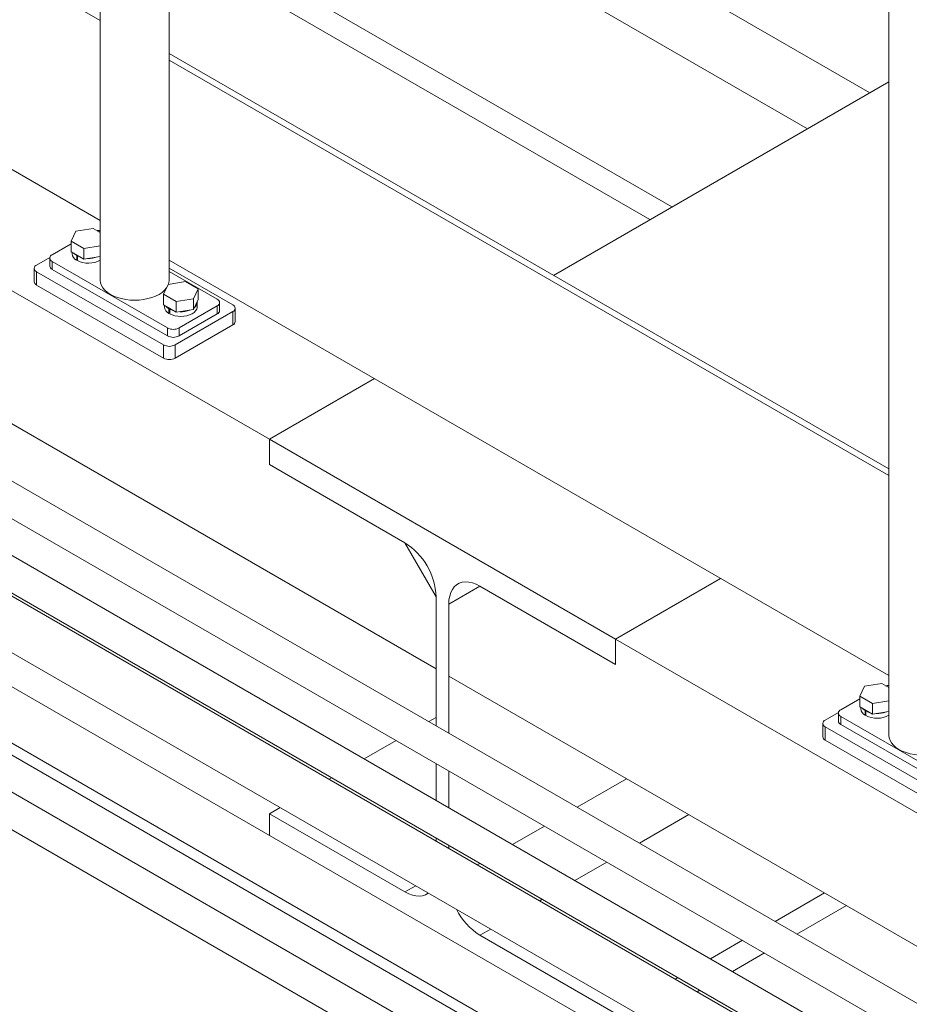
# Model space of a CAD drawing. Header units: millimetres. Extents: x 525 to 29324, y 175 to 20618.
# Tile 423 of 588: x 22003 to 22548, y 12899 to 13502. Entities that reach past the tile are written whole.
import ezdxf

# ---------------------------------------------------------------- set-up
doc = ezdxf.new("R2010")
doc.units = ezdxf.units.MM
doc.linetypes.add('SLD-Continua', pattern=[0])

msp = doc.modelspace()

# ---------------------------------------------------------------- linework, layer by layer
at = {"color": 7, "linetype": 'SLD-Continua', "lineweight": 18, "ltscale": 35}
for p, q in [((22052.32, 13813.34), (22052.32, 13342.57)), ((22094.49, 13342.57), (22094.49, 13788.04)), ((21611.3, 13756.32), (22052.32, 13501.79)), ((22523.85, 13457.52), (22094.49, 13705.33)), ((22523.85, 13457.52), (22094.49, 13705.33)), ((22523.85, 13457.52), (22094.49, 13705.33)), ((22523.85, 13457.52), (22094.49, 13705.33)), ((22523.85, 13457.52), (22094.49, 13705.33)), ((22155.9, 13245.16), (21378.08, 13694.07)), ((22155.9, 13245.16), (21378.08, 13694.07)), ((22155.9, 13245.16), (21378.08, 13694.07)), ((22155.9, 13245.16), (21378.08, 13694.07)), ((22155.9, 13245.16), (21378.08, 13694.07)), ((22485.66, 13435.48), (22094.49, 13661.24)), ((22485.66, 13435.48), (22094.49, 13661.24)), ((22485.66, 13435.48), (22094.49, 13661.24)), ((22485.66, 13435.48), (22094.49, 13661.24)), ((22485.66, 13435.48), (22094.49, 13661.24)), ((22052.32, 13379.29), (21611.3, 13633.83)), ((22402.57, 13387.53), (22094.49, 13565.34)), ((22402.57, 13387.53), (22094.49, 13565.34)), ((22402.57, 13387.53), (22094.49, 13565.34)), ((22402.57, 13387.53), (22094.49, 13565.34)), ((22402.57, 13387.53), (22094.49, 13565.34)), ((22389.13, 13379.77), (22094.49, 13549.82)), ((22389.13, 13379.77), (22094.49, 13549.82)), ((22389.13, 13379.77), (22094.49, 13549.82)), ((22389.13, 13379.77), (22094.49, 13549.82)), ((22389.13, 13379.77), (22094.49, 13549.82)), ((22535.51, 13534.47), (22535.51, 13063.7)), ((22094.49, 13481.53), (22535.51, 13227)), ((22094.49, 13477.45), (22535.51, 13222.92)), ((22329.97, 13345.62), (22535.51, 13464.25)), ((22329.97, 13345.62), (22535.51, 13464.25)), ((22329.97, 13345.62), (22535.51, 13464.25)), ((22329.97, 13345.62), (22535.51, 13464.25)), ((22329.97, 13345.62), (22535.51, 13464.25)), ((22037.36, 13372.76), (22034.52, 13366.64)), ((22047.96, 13374.4), (22037.36, 13372.76)), ((22052.32, 13371.88), (22047.96, 13374.4)), ((22034.52, 13366.64), (22042.28, 13362.17)), ((22034.52, 13360.11), (22034.52, 13366.64)), ((22034.52, 13365.02), (22022.85, 13358.28)), ((22034.52, 13360.11), (22042.28, 13355.63)), ((22035.12, 13359.77), (22035.12, 13358.89)), ((22042.28, 13362.17), (22052.32, 13363.72)), ((22042.28, 13355.63), (22042.28, 13362.17)), ((22021.43, 13356.64), (22013.3, 13351.95)), ((22021.38, 13356.24), (22021.38, 13351.34)), ((22022.85, 13354.2), (22093.56, 13313.39)), ((22022.85, 13354.2), (22022.85, 13349.3)), ((22037.84, 13357.79), (22038.19, 13358)), ((22037.84, 13357.79), (22037.84, 13354.93)), ((22038.26, 13355.18), (22037.84, 13354.93)), ((22038.26, 13357.55), (22038.61, 13357.75)), ((22038.26, 13357.55), (22038.26, 13354.69)), ((22042.28, 13355.63), (22052.32, 13357.19)), ((22535.51, 13100.42), (22094.49, 13354.96)), ((22011.83, 13349.91), (22011.83, 13341.74)), ((22013.3, 13347.87), (22091.08, 13302.98)), ((22013.3, 13347.87), (22013.3, 13339.7)), ((22022.85, 13349.3), (22093.56, 13308.49)), ((22133.51, 13327.46), (22094.49, 13349.99)), ((22123.96, 13330.94), (22094.49, 13347.95)), ((22093.93, 13340.11), (22104.53, 13341.75)), ((22104.53, 13341.75), (22112.28, 13337.27)), ((22013.3, 13339.7), (22091.08, 13294.81)), ((22091.09, 13334), (22093.93, 13340.11)), ((22112.28, 13337.27), (22109.44, 13331.16)), ((22112.28, 13330.74), (22112.28, 13337.27)), ((22098.85, 13329.52), (22091.09, 13334)), ((22091.09, 13327.46), (22091.09, 13334)), ((22109.44, 13331.16), (22098.85, 13329.52)), ((22098.85, 13322.99), (22098.85, 13329.52)), ((22109.44, 13324.62), (22109.44, 13331.16)), ((22112.28, 13330.74), (22109.44, 13324.62)), ((22098.85, 13322.99), (22091.09, 13327.46)), ((22091.69, 13327.12), (22091.69, 13326.24)), ((22094.41, 13325.14), (22094.76, 13325.35)), ((22094.41, 13325.14), (22094.41, 13322.29)), ((22094.83, 13324.9), (22095.18, 13325.1)), ((22094.83, 13324.9), (22094.83, 13322.04)), ((22098.15, 13302.98), (22133.51, 13323.38)), ((22109.44, 13324.62), (22098.85, 13322.99)), ((22100.63, 13313.39), (22123.96, 13326.86)), ((22111.69, 13326.24), (22111.69, 13329.1)), ((22123.96, 13321.96), (22123.96, 13326.86)), ((22125.43, 13324), (22125.43, 13328.9)), ((22133.51, 13315.22), (22133.51, 13323.38)), ((22134.97, 13317.26), (22134.97, 13325.42)), ((22094.83, 13322.53), (22094.41, 13322.29)), ((22100.63, 13308.49), (22123.96, 13321.96)), ((22093.56, 13308.49), (22093.56, 13313.39)), ((22098.15, 13294.81), (22133.51, 13315.22)), ((22100.63, 13313.39), (22100.63, 13308.49)), ((22091.08, 13294.81), (22091.08, 13302.98)), ((22098.15, 13302.98), (22098.15, 13294.81)), ((22258.08, 13104.52), (21922.55, 13298.17)), ((22258.08, 13104.52), (21922.55, 13298.17)), ((22258.08, 13104.52), (21922.55, 13298.17)), ((22258.08, 13104.52), (21922.55, 13298.17)), ((22258.08, 13104.52), (21922.55, 13298.17)), ((22155.9, 13245.16), (22220.31, 13282.34)), ((22155.9, 13245.16), (22220.31, 13282.34)), ((22155.9, 13245.16), (22220.31, 13282.34)), ((22155.9, 13245.16), (22220.31, 13282.34)), ((22155.9, 13245.16), (22220.31, 13282.34)), ((22155.9, 13245.16), (22220.31, 13282.34)), ((22155.9, 13245.16), (22220.31, 13282.34)), ((22155.9, 13245.16), (22220.31, 13282.34)), ((22155.9, 13245.16), (22220.31, 13282.34)), ((22155.9, 13245.16), (22220.31, 13282.34)), ((22914.32, 12690.8), (21891.66, 13281.02)), ((21881.67, 13263.69), (22894.31, 12679.25)), ((22874.72, 12667.94), (21852.06, 13258.17)), ((22368.03, 13122.73), (22155.9, 13245.16)), ((22155.9, 13245.16), (22155.9, 13229.64)), ((22368.03, 13122.73), (22155.9, 13245.16)), ((22155.9, 13245.16), (22155.9, 13229.64)), ((22368.03, 13122.73), (22155.9, 13245.16)), ((22155.9, 13245.16), (22155.9, 13229.64)), ((22368.03, 13122.73), (22155.9, 13245.16)), ((22155.9, 13245.16), (22155.9, 13229.64)), ((22368.03, 13122.73), (22155.9, 13245.16)), ((22155.9, 13245.16), (22155.9, 13229.64)), ((22155.9, 13229.64), (22155.9, 13245.16)), ((22155.9, 13229.64), (22155.9, 13245.16)), ((22155.9, 13229.64), (22155.9, 13245.16)), ((22155.9, 13229.64), (22155.9, 13245.16)), ((22155.9, 13229.64), (22155.9, 13245.16)), ((21842.07, 13240.84), (22863.71, 12651.2)), ((22155.9, 13229.64), (22238.98, 13181.69)), ((22155.9, 13229.64), (22238.98, 13181.69)), ((22155.9, 13229.64), (22238.98, 13181.69)), ((22155.9, 13229.64), (22238.98, 13181.69)), ((22155.9, 13229.64), (22238.98, 13181.69)), ((22238.98, 13181.69), (22155.9, 13229.64)), ((22238.98, 13181.69), (22155.9, 13229.64)), ((22238.98, 13181.69), (22155.9, 13229.64)), ((22238.98, 13181.69), (22155.9, 13229.64)), ((22238.98, 13181.69), (22155.9, 13229.64)), ((22863.71, 12649.42), (21889.92, 13211.44)), ((21874.93, 13185.46), (22863.71, 12614.78)), ((22861.69, 12595.09), (21841.84, 13183.69)), ((22238.98, 13181.69), (22258.08, 13148.62)), ((22238.98, 13181.69), (22258.08, 13148.62)), ((22238.98, 13181.69), (22258.08, 13148.62)), ((22238.98, 13181.69), (22258.08, 13148.62)), ((22238.98, 13181.69), (22258.08, 13148.62)), ((21826.84, 13157.71), (22846.74, 12569.08)), ((22265.85, 13144.13), (22284.95, 13155.16)), ((22265.85, 13144.13), (22284.95, 13155.16)), ((22265.85, 13144.13), (22284.95, 13155.16)), ((22265.85, 13144.13), (22284.95, 13155.16)), ((22265.85, 13144.13), (22284.95, 13155.16)), ((22284.95, 13155.16), (22368.03, 13107.21)), ((22284.95, 13155.16), (22368.03, 13107.21)), ((22284.95, 13155.16), (22368.03, 13107.21)), ((22284.95, 13155.16), (22368.03, 13107.21)), ((22284.95, 13155.16), (22368.03, 13107.21)), ((22368.03, 13107.21), (22284.95, 13155.16)), ((22368.03, 13107.21), (22284.95, 13155.16)), ((22368.03, 13107.21), (22284.95, 13155.16)), ((22368.03, 13107.21), (22284.95, 13155.16)), ((22368.03, 13107.21), (22284.95, 13155.16)), ((22368.03, 13122.73), (22432.44, 13159.9)), ((22368.03, 13122.73), (22432.44, 13159.9)), ((22368.03, 13122.73), (22432.44, 13159.9)), ((22368.03, 13122.73), (22432.44, 13159.9)), ((22368.03, 13122.73), (22432.44, 13159.9)), ((22368.03, 13122.73), (22432.44, 13159.9)), ((22368.03, 13122.73), (22432.44, 13159.9)), ((22368.03, 13122.73), (22432.44, 13159.9)), ((22368.03, 13122.73), (22432.44, 13159.9)), ((22368.03, 13122.73), (22432.44, 13159.9)), ((22258.08, 13148.62), (22258.08, 13069.54)), ((22258.08, 13148.62), (22258.08, 13069.54)), ((22258.08, 13148.62), (22258.08, 13069.54)), ((22258.08, 13148.62), (22258.08, 13069.54)), ((22258.08, 13148.62), (22258.08, 13069.54)), ((22258.08, 13104.52), (22258.08, 13148.62)), ((22258.08, 13104.52), (22258.08, 13148.62)), ((22258.08, 13104.52), (22258.08, 13148.62)), ((22258.08, 13104.52), (22258.08, 13148.62)), ((22258.08, 13104.52), (22258.08, 13148.62)), ((22265.85, 13065.05), (22265.85, 13144.13)), ((22265.85, 13065.05), (22265.85, 13144.13)), ((22265.85, 13065.05), (22265.85, 13144.13)), ((22265.85, 13065.05), (22265.85, 13144.13)), ((22265.85, 13065.05), (22265.85, 13144.13)), ((22265.85, 13144.13), (22265.85, 13100.04)), ((22265.85, 13144.13), (22265.85, 13100.04)), ((22265.85, 13144.13), (22265.85, 13100.04)), ((22265.85, 13144.13), (22265.85, 13100.04)), ((22265.85, 13144.13), (22265.85, 13100.04)), ((21881.67, 13118.74), (22846.74, 12561.75)), ((22368.03, 13107.21), (22368.03, 13122.73)), ((22368.03, 13107.21), (22368.03, 13122.73)), ((22368.03, 13107.21), (22368.03, 13122.73)), ((22368.03, 13107.21), (22368.03, 13122.73)), ((22368.03, 13107.21), (22368.03, 13122.73)), ((22368.03, 13122.73), (22368.03, 13107.21)), ((23053.92, 12726.87), (22368.03, 13122.73)), ((22368.03, 13122.73), (22368.03, 13107.21)), ((23053.92, 12726.87), (22368.03, 13122.73)), ((22368.03, 13122.73), (22368.03, 13107.21)), ((23053.92, 12726.87), (22368.03, 13122.73)), ((22368.03, 13122.73), (22368.03, 13107.21)), ((23053.92, 12726.87), (22368.03, 13122.73)), ((22368.03, 13122.73), (22368.03, 13107.21)), ((23053.92, 12726.87), (22368.03, 13122.73)), ((22846.74, 12539.13), (21852.07, 13113.21)), ((21842.07, 13095.88), (22863.71, 12506.25)), ((22939.37, 12711.32), (22265.85, 13100.04)), ((22939.37, 12711.32), (22265.85, 13100.04)), ((22939.37, 12711.32), (22265.85, 13100.04)), ((22939.37, 12711.32), (22265.85, 13100.04)), ((22939.37, 12711.32), (22265.85, 13100.04)), ((22531.15, 13095.53), (22520.55, 13093.89)), ((22535.51, 13093.01), (22531.15, 13095.53)), ((22520.55, 13093.89), (22517.71, 13087.77)), ((22506.03, 13079.41), (22517.71, 13086.15)), ((22517.71, 13087.77), (22525.47, 13083.3)), ((22517.71, 13081.24), (22517.71, 13087.77)), ((22525.47, 13083.3), (22535.51, 13084.85)), ((22525.47, 13076.76), (22525.47, 13083.3)), ((22496.49, 13073.08), (22504.62, 13077.77)), ((22504.57, 13077.37), (22504.57, 13072.47)), ((22517.71, 13081.24), (22525.47, 13076.76)), ((22518.31, 13080.9), (22518.31, 13080.02)), ((22521.03, 13078.92), (22521.38, 13079.12)), ((22521.03, 13078.92), (22521.03, 13076.06)), ((22521.45, 13076.31), (22521.03, 13076.06)), ((22521.45, 13078.68), (22521.8, 13078.88)), ((22521.45, 13078.68), (22521.45, 13075.82)), ((22525.47, 13076.76), (22535.51, 13078.32)), ((22253.65, 13072.1), (22258.08, 13074.65)), ((22253.65, 13072.1), (22258.08, 13074.65)), ((22253.65, 13072.1), (22258.08, 13074.65)), ((22253.65, 13072.1), (22258.08, 13074.65)), ((22253.65, 13072.1), (22258.08, 13074.65)), ((22495.02, 13071.04), (22495.02, 13062.87)), ((22576.75, 13034.52), (22506.03, 13075.33)), ((22506.03, 13070.43), (22506.03, 13075.33)), ((22576.75, 13029.62), (22506.03, 13070.43)), ((22574.27, 13024.11), (22496.49, 13069)), ((22496.49, 13060.83), (22496.49, 13069)), ((22214.05, 13049.24), (22233.64, 13060.55)), ((22214.05, 13049.24), (22233.64, 13060.55)), ((22214.05, 13049.24), (22233.64, 13060.55)), ((22214.05, 13049.24), (22233.64, 13060.55)), ((22214.05, 13049.24), (22233.64, 13060.55)), ((22574.27, 13015.94), (22496.49, 13060.83)), ((22258.08, 13046.45), (22258.08, 13023.83)), ((22258.08, 13046.45), (22258.08, 13023.83)), ((22258.08, 13046.45), (22258.08, 13023.83)), ((22258.08, 13046.45), (22258.08, 13023.83)), ((22258.08, 13046.45), (22258.08, 13023.83)), ((22265.85, 13019.35), (22265.85, 13041.96)), ((22265.85, 13019.35), (22265.85, 13041.96)), ((22265.85, 13019.35), (22265.85, 13041.96)), ((22265.85, 13019.35), (22265.85, 13041.96)), ((22265.85, 13019.35), (22265.85, 13041.96)), ((22192.5, 13036.81), (22194.04, 13037.7)), ((22192.5, 13036.81), (22194.04, 13037.7)), ((22192.5, 13036.81), (22194.04, 13037.7)), ((22192.5, 13036.81), (22194.04, 13037.7)), ((22192.5, 13036.81), (22194.04, 13037.7)), ((22344.5, 13019.66), (22374.81, 13037.15)), ((22344.5, 13019.66), (22374.81, 13037.15)), ((22344.5, 13019.66), (22374.81, 13037.15)), ((22344.5, 13019.66), (22374.81, 13037.15)), ((22344.5, 13019.66), (22374.81, 13037.15)), ((22155.9, 13015.68), (22162.49, 13019.49)), ((22155.9, 13015.68), (22162.49, 13019.49)), ((22155.9, 13015.68), (22162.49, 13019.49)), ((22155.9, 13015.68), (22162.49, 13019.49)), ((22155.9, 13015.68), (22162.49, 13019.49)), ((22155.9, 13015.68), (22155.9, 13002.43)), ((22238.98, 12967.73), (22155.9, 13015.68)), ((22155.9, 13015.68), (22155.9, 13002.43)), ((22238.98, 12967.73), (22155.9, 13015.68)), ((22155.9, 13015.68), (22155.9, 13002.43)), ((22238.98, 12967.73), (22155.9, 13015.68)), ((22155.9, 13015.68), (22155.9, 13002.43)), ((22238.98, 12967.73), (22155.9, 13015.68)), ((22155.9, 13015.68), (22155.9, 13002.43)), ((22238.98, 12967.73), (22155.9, 13015.68)), ((22382.69, 12997.62), (22413, 13015.11)), ((22382.69, 12997.62), (22413, 13015.11)), ((22382.69, 12997.62), (22413, 13015.11)), ((22382.69, 12997.62), (22413, 13015.11)), ((22382.69, 12997.62), (22413, 13015.11)), ((22304.9, 12996.81), (22324.49, 13008.12)), ((22304.9, 12996.81), (22324.49, 13008.12)), ((22304.9, 12996.81), (22324.49, 13008.12)), ((22304.9, 12996.81), (22324.49, 13008.12)), ((22304.9, 12996.81), (22324.49, 13008.12)), ((22258.08, 13000.74), (22258.08, 12998.96)), ((22258.08, 13000.74), (22258.08, 12998.96)), ((22258.08, 13000.74), (22258.08, 12998.96)), ((22258.08, 13000.74), (22258.08, 12998.96)), ((22258.08, 13000.74), (22258.08, 12998.96)), ((22265.85, 12994.47), (22265.85, 12996.25)), ((22265.85, 12994.47), (22265.85, 12996.25)), ((22265.85, 12994.47), (22265.85, 12996.25)), ((22265.85, 12994.47), (22265.85, 12996.25)), ((22265.85, 12994.47), (22265.85, 12996.25)), ((22343.1, 12974.77), (22362.69, 12986.07)), ((22343.1, 12974.77), (22362.69, 12986.07)), ((22343.1, 12974.77), (22362.69, 12986.07)), ((22343.1, 12974.77), (22362.69, 12986.07)), ((22343.1, 12974.77), (22362.69, 12986.07)), ((22283.35, 12984.37), (22284.9, 12985.26)), ((22283.35, 12984.37), (22284.9, 12985.26)), ((22283.35, 12984.37), (22284.9, 12985.26)), ((22283.35, 12984.37), (22284.9, 12985.26)), ((22283.35, 12984.37), (22284.9, 12985.26)), ((22238.98, 12967.73), (22245.58, 12971.54)), ((22238.98, 12967.73), (22245.58, 12971.54)), ((22238.98, 12967.73), (22245.58, 12971.54)), ((22238.98, 12967.73), (22245.58, 12971.54)), ((22238.98, 12967.73), (22245.58, 12971.54)), ((22321.55, 12962.33), (22323.09, 12963.22)), ((22321.55, 12962.33), (22323.09, 12963.22)), ((22321.55, 12962.33), (22323.09, 12963.22)), ((22321.55, 12962.33), (22323.09, 12963.22)), ((22321.55, 12962.33), (22323.09, 12963.22)), ((22465.78, 12949.67), (22496.09, 12967.16)), ((22465.78, 12949.67), (22496.09, 12967.16)), ((22465.78, 12949.67), (22496.09, 12967.16)), ((22465.78, 12949.67), (22496.09, 12967.16)), ((22465.78, 12949.67), (22496.09, 12967.16)), ((22479.22, 12941.91), (22509.53, 12959.4)), ((22479.22, 12941.91), (22509.53, 12959.4)), ((22479.22, 12941.91), (22509.53, 12959.4)), ((22479.22, 12941.91), (22509.53, 12959.4)), ((22479.22, 12941.91), (22509.53, 12959.4)), ((22284.95, 12941.2), (22291.54, 12945.01)), ((22284.95, 12941.2), (22291.54, 12945.01)), ((22284.95, 12941.2), (22291.54, 12945.01)), ((22284.95, 12941.2), (22291.54, 12945.01)), ((22284.95, 12941.2), (22291.54, 12945.01)), ((22368.03, 12893.25), (22284.95, 12941.2)), ((22368.03, 12893.25), (22284.95, 12941.2)), ((22368.03, 12893.25), (22284.95, 12941.2)), ((22368.03, 12893.25), (22284.95, 12941.2)), ((22368.03, 12893.25), (22284.95, 12941.2)), ((22426.18, 12926.81), (22445.77, 12938.12)), ((22426.18, 12926.81), (22445.77, 12938.12)), ((22426.18, 12926.81), (22445.77, 12938.12)), ((22426.18, 12926.81), (22445.77, 12938.12)), ((22426.18, 12926.81), (22445.77, 12938.12)), ((22439.62, 12919.06), (22459.22, 12930.36)), ((22439.62, 12919.06), (22459.22, 12930.36)), ((22439.62, 12919.06), (22459.22, 12930.36)), ((22439.62, 12919.06), (22459.22, 12930.36)), ((22439.62, 12919.06), (22459.22, 12930.36)), ((22404.63, 12914.38), (22406.18, 12915.27)), ((22404.63, 12914.38), (22406.18, 12915.27)), ((22404.63, 12914.38), (22406.18, 12915.27)), ((22404.63, 12914.38), (22406.18, 12915.27)), ((22404.63, 12914.38), (22406.18, 12915.27)), ((22418.08, 12906.62), (22419.62, 12907.51)), ((22418.08, 12906.62), (22419.62, 12907.51)), ((22418.08, 12906.62), (22419.62, 12907.51)), ((22418.08, 12906.62), (22419.62, 12907.51)), ((22418.08, 12906.62), (22419.62, 12907.51))]:
    msp.add_line(p, q, dxfattribs=at)
at = {"color": 7, "linetype": 'SLD-Continua', "lineweight": 18, "ltscale": 35, "flags": 128}
for points in [[(22052.32, 13372.17), (22051.63, 13372.37), (22051.37, 13372.43)], [(22036.19, 13359.15), (22036.68, 13358.65), (22037.84, 13357.79)], [(22038.26, 13357.55), (22039.75, 13356.88), (22040.61, 13356.6)], [(22052.32, 13342.57), (22052.5, 13340.98), (22053.04, 13339.42), (22053.93, 13337.91), (22055.15, 13336.48), (22056.68, 13335.16), (22058.5, 13333.96), (22060.57, 13332.91), (22062.86, 13332.03), (22065.34, 13331.33), (22067.95, 13330.81), (22070.65, 13330.5), (22073.4, 13330.4), (22076.16, 13330.5), (22078.86, 13330.81), (22081.47, 13331.33), (22083.94, 13332.03), (22086.24, 13332.91), (22088.31, 13333.96), (22090.13, 13335.16), (22091.66, 13336.48), (22092.88, 13337.91), (22092.96, 13338.03)], [(22094.06, 13340.13), (22094.3, 13340.98), (22094.49, 13342.57)], [(22094.41, 13325.14), (22093.25, 13326), (22092.76, 13326.5)], [(22111.69, 13326.24), (22111.67, 13325.88), (22111.37, 13324.81), (22110.73, 13323.78), (22109.77, 13322.85), (22108.53, 13322.03), (22107.04, 13321.37), (22105.36, 13320.88), (22103.55, 13320.57), (22101.68, 13320.47), (22099.8, 13320.58), (22097.99, 13320.88), (22096.32, 13321.37), (22094.83, 13322.04)], [(22097.18, 13323.95), (22096.32, 13324.23), (22094.83, 13324.9)], [(22265.85, 13144.13), (22265.99, 13146.71), (22266.41, 13149.09), (22267.09, 13151.24), (22268.04, 13153.12), (22269.23, 13154.71), (22270.66, 13155.98), (22272.29, 13156.93), (22274.1, 13157.52), (22276.07, 13157.76), (22278.18, 13157.64), (22280.38, 13157.16), (22282.64, 13156.33), (22284.95, 13155.16)], [(22265.85, 13144.13), (22265.99, 13146.71), (22266.41, 13149.09), (22267.09, 13151.24), (22268.04, 13153.12), (22269.23, 13154.71), (22270.66, 13155.98), (22272.29, 13156.93), (22274.1, 13157.52), (22276.07, 13157.76), (22278.18, 13157.64), (22280.38, 13157.16), (22282.64, 13156.33), (22284.95, 13155.16)], [(22265.85, 13144.13), (22265.99, 13146.71), (22266.41, 13149.09), (22267.09, 13151.24), (22268.04, 13153.12), (22269.23, 13154.71), (22270.66, 13155.98), (22272.29, 13156.93), (22274.1, 13157.52), (22276.07, 13157.76), (22278.18, 13157.64), (22280.38, 13157.16), (22282.64, 13156.33), (22284.95, 13155.16)], [(22265.85, 13144.13), (22265.99, 13146.71), (22266.41, 13149.09), (22267.09, 13151.24), (22268.04, 13153.12), (22269.23, 13154.71), (22270.66, 13155.98), (22272.29, 13156.93), (22274.1, 13157.52), (22276.07, 13157.76), (22278.18, 13157.64), (22280.38, 13157.16), (22282.64, 13156.33), (22284.95, 13155.16)], [(22265.85, 13144.13), (22265.99, 13146.71), (22266.41, 13149.09), (22267.09, 13151.24), (22268.04, 13153.12), (22269.23, 13154.71), (22270.66, 13155.98), (22272.29, 13156.93), (22274.1, 13157.52), (22276.07, 13157.76), (22278.18, 13157.64), (22280.38, 13157.16), (22282.64, 13156.33), (22284.95, 13155.16)], [(22534.56, 13093.56), (22534.82, 13093.5), (22535.51, 13093.3)], [(22519.38, 13080.28), (22519.87, 13079.78), (22521.03, 13078.92)], [(22521.45, 13078.68), (22522.94, 13078.01), (22523.8, 13077.73)], [(22535.51, 13063.7), (22535.69, 13062.11), (22536.23, 13060.55), (22537.12, 13059.04), (22538.34, 13057.61), (22539.87, 13056.29), (22541.69, 13055.09), (22543.76, 13054.04), (22546.05, 13053.16), (22548.53, 13052.46), (22551.14, 13051.94), (22553.84, 13051.63), (22556.59, 13051.53), (22559.34, 13051.63), (22562.05, 13051.94), (22564.66, 13052.46), (22567.13, 13053.16), (22569.43, 13054.04), (22571.5, 13055.09), (22573.32, 13056.29), (22574.85, 13057.61), (22576.07, 13059.04), (22576.15, 13059.16)], [(22253.41, 12967.01), (22253.27, 12966.91), (22251.64, 12965.97), (22249.83, 12965.38), (22247.86, 12965.14), (22245.75, 12965.26), (22243.55, 12965.74), (22241.29, 12966.56), (22238.98, 12967.73)], [(22253.41, 12967.01), (22253.27, 12966.91), (22251.64, 12965.97), (22249.83, 12965.38), (22247.86, 12965.14), (22245.75, 12965.26), (22243.55, 12965.74), (22241.29, 12966.56), (22238.98, 12967.73)], [(22253.41, 12967.01), (22253.27, 12966.91), (22251.64, 12965.97), (22249.83, 12965.38), (22247.86, 12965.14), (22245.75, 12965.26), (22243.55, 12965.74), (22241.29, 12966.56), (22238.98, 12967.73)], [(22253.41, 12967.01), (22253.27, 12966.91), (22251.64, 12965.97), (22249.83, 12965.38), (22247.86, 12965.14), (22245.75, 12965.26), (22243.55, 12965.74), (22241.29, 12966.56), (22238.98, 12967.73)], [(22253.41, 12967.01), (22253.27, 12966.91), (22251.64, 12965.97), (22249.83, 12965.38), (22247.86, 12965.14), (22245.75, 12965.26), (22243.55, 12965.74), (22241.29, 12966.56), (22238.98, 12967.73)]]:
    msp.add_lwpolyline(points, dxfattribs=at)
at = {"color": 7, "linetype": 'SLD-Continua', "lineweight": 18, "ltscale": 1225}
for centre, radius, start, end in [((22052.18, 13364.8), 8.4, 89.06368, 102.44098), ((22023.62, 13356.24), 2.18, 110.77139, 249.22861), ((22039.92, 13359.28), 4.82, 184.61422, 244.39706), ((22045.1, 13368.29), 15.22, 243.29957, 298.31225), ((22045.23, 13371.6), 15.63, 267.53139, 290.05041), ((22014.07, 13349.91), 2.18, 110.77139, 249.22861), ((22023.88, 13351.59), 2.51, 185.69899, 245.63456), ((22014.34, 13341.99), 2.51, 185.69899, 245.63456), ((22107.52, 13329.24), 4.16, 307.59857, 2.5937), ((22123.19, 13328.9), 2.18, 290.77139, 69.22861), ((22096.37, 13326.55), 4.69, 183.73149, 245.2798), ((22101.78, 13339.14), 15.81, 267.66111, 289.92069), ((22122.92, 13324.25), 2.51, 294.36544, 354.30101), ((22132.73, 13325.42), 2.18, 290.77139, 69.22861), ((22097.09, 13320.21), 7.69, 242.61604, 297.38396), ((22132.47, 13317.51), 2.51, 294.36544, 354.30101), ((22097.09, 13315.31), 7.69, 242.61604, 297.38396), ((22094.62, 13309.8), 7.69, 242.61604, 297.38396), ((22094.62, 13301.64), 7.69, 242.61604, 297.38396), ((22216.75, 13146.81), 41.37, 2.51705, 57.48295), ((22216.75, 13146.81), 41.37, 2.51705, 57.48295), ((22216.75, 13146.81), 41.37, 2.51705, 57.48295), ((22216.75, 13146.81), 41.37, 2.51705, 57.48295), ((22216.75, 13146.81), 41.37, 2.51705, 57.48295), ((22535.37, 13085.93), 8.4, 89.06368, 102.44098), ((22506.81, 13077.37), 2.18, 110.77139, 249.22861), ((22523.11, 13080.41), 4.82, 184.61422, 244.39706), ((22528.29, 13089.42), 15.22, 243.29957, 298.31225), ((22528.42, 13092.73), 15.63, 267.53139, 290.05041), ((22497.26, 13071.04), 2.18, 110.77139, 249.22861), ((22507.07, 13072.72), 2.51, 185.69899, 245.63456), ((22497.53, 13063.12), 2.51, 185.69899, 245.63456), ((22306.46, 12975.18), 40.21, 206.64875, 237.65961), ((22306.46, 12975.18), 40.21, 206.64875, 237.65961), ((22306.46, 12975.18), 40.21, 206.64875, 237.65961), ((22306.46, 12975.18), 40.21, 206.64875, 237.65961), ((22306.46, 12975.18), 40.21, 206.64875, 237.65961)]:
    msp.add_arc(centre, radius, start, end, dxfattribs=at)

doc.saveas('drawing.dxf')
